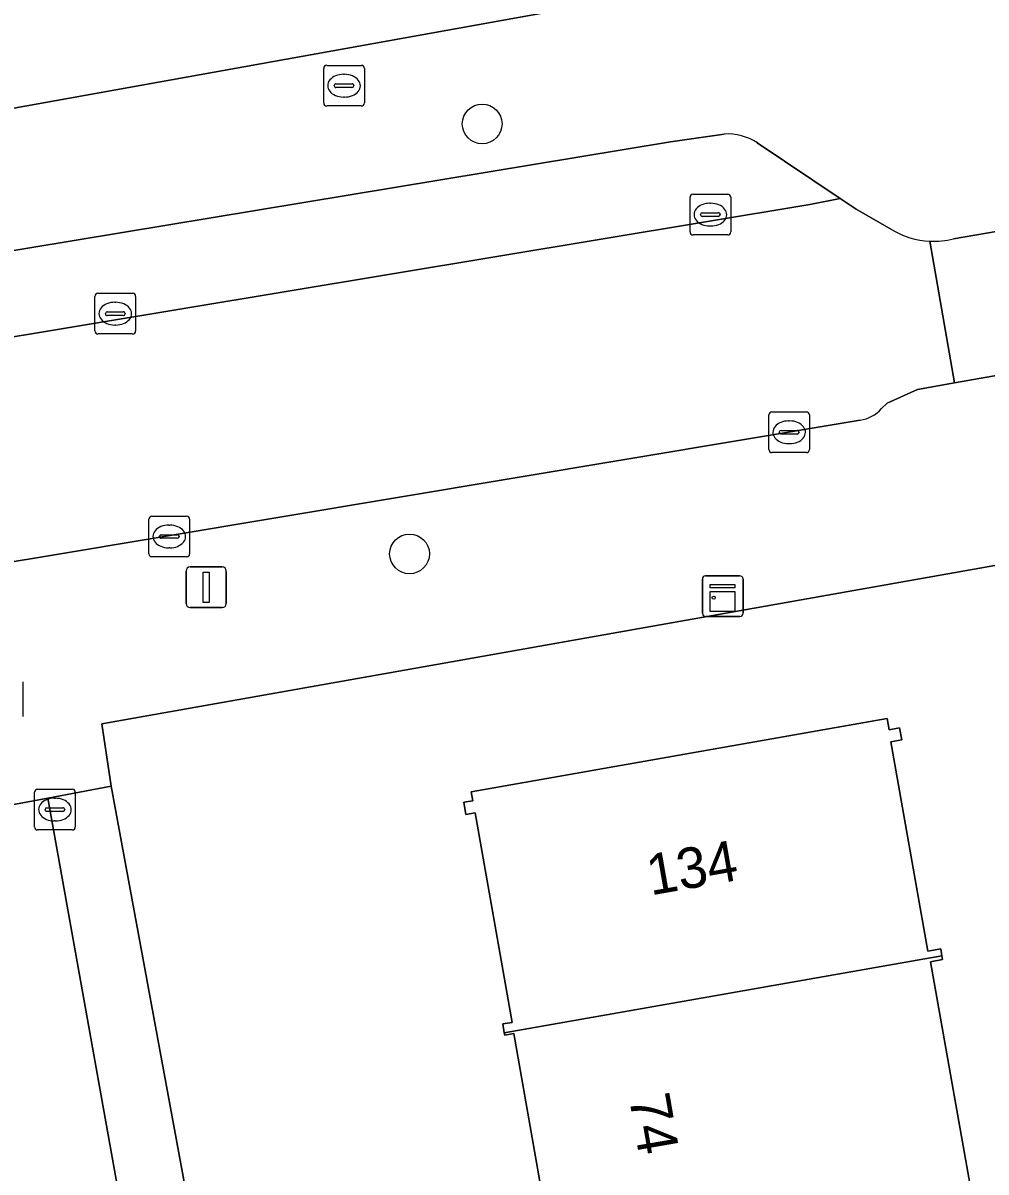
# Model space of a CAD drawing. Extents: x 157793 to 159380, y 380877 to 382313.
# Drawn here: x 158663.14 to 158686.83, y 381622.67 to 381650.93 of the extents above; entities that cross this region are included whole.
import ezdxf

# ---------------------------------------------------------------- set-up
doc = ezdxf.new("R2010")
doc.units = 0
for name, color, linetype in [('IMGEO_Boom', 7, 'Continuous'), ('IMGEO_Brandkraan', 7, 'Continuous'), ('IMGEO_Erf', 7, 'Continuous'), ('IMGEO_Kast', 7, 'Continuous'), ('IMGEO_Kolk', 7, 'Continuous'), ('IMGEO_Lichtmast', 7, 'Continuous'), ('IMGEO_Pand', 7, 'Continuous'), ('IMGEO_Pand_nummerreeks', 7, 'Continuous'), ('IMGEO_Parkeervlak_open', 7, 'Continuous'), ('IMGEO_Rijbaan_lokaal_open', 7, 'Continuous'), ('IMGEO_Rioolput', 7, 'Continuous'), ('IMGEO_Voetpad_open', 7, 'Continuous')]:
    doc.layers.add(name, color=color, linetype=linetype)

msp = doc.modelspace()

# ---------------------------------------------------------------- linework, layer by layer
at = {"layer": 'IMGEO_Boom'}
for centre in [(158674.437, 381648.449), (158672.651, 381637.873)]:
    msp.add_circle(centre, 0.489, dxfattribs=at)
at = {"layer": 'IMGEO_Brandkraan'}
for p, q in [((158670.539, 381648.964), (158670.539, 381649.816)), ((158670.614, 381649.89), (158671.466, 381649.89)), ((158671.54, 381649.816), (158671.54, 381648.964)), ((158670.841, 381649.433), (158671.239, 381649.433)), ((158671.027, 381649.67), (158671.052, 381649.67)), ((158670.798, 381649.384), (158670.798, 381649.396)), ((158671.236, 381649.347), (158670.838, 381649.347)), ((158671.282, 381649.396), (158671.282, 381649.384)), ((158671.466, 381648.89), (158670.614, 381648.89)), ((158671.05, 381649.11), (158671.025, 381649.11)), ((158663.428, 381631.157), (158663.428, 381632.009)), ((158663.503, 381632.083), (158664.355, 381632.083)), ((158664.429, 381632.009), (158664.429, 381631.157)), ((158663.73, 381631.626), (158664.128, 381631.626)), ((158663.916, 381631.863), (158663.941, 381631.863)), ((158663.687, 381631.577), (158663.687, 381631.589)), ((158664.125, 381631.54), (158663.727, 381631.54)), ((158664.171, 381631.589), (158664.171, 381631.577)), ((158664.355, 381631.083), (158663.503, 381631.083)), ((158663.939, 381631.303), (158663.914, 381631.303))]:
    msp.add_line(p, q, dxfattribs=at)
for points in [[(158670.539, 381648.964), (158670.539, 381649.816)], [(158670.614, 381649.89), (158671.466, 381649.89)], [(158671.54, 381649.816), (158671.54, 381648.964)], [(158671.466, 381648.89), (158670.614, 381648.89)], [(158663.428, 381631.157), (158663.428, 381632.009)], [(158663.503, 381632.083), (158664.355, 381632.083)], [(158664.429, 381632.009), (158664.429, 381631.157)], [(158664.355, 381631.083), (158663.503, 381631.083)]]:
    msp.add_lwpolyline(points, dxfattribs=at)
for centre, radius, start, end in [((158670.616, 381649.814), 0.0765, 91.552, 178.448), ((158670.616, 381649.814), 0.0765, 91.552, 178.448), ((158671.464, 381649.814), 0.0765, 1.552, 88.448), ((158671.464, 381649.814), 0.0765, 1.552, 88.448), ((158670.838, 381649.393), 0.0403, 85.8775, 175.7526), ((158671.243, 381649.395), 0.0386, 1.7309, 96.639), ((158670.835, 381649.383), 0.0366, 178.938, 274.7102), ((158671.239, 381649.39), 0.043, 264.8664, 352.4533), ((158670.616, 381648.966), 0.0765, 181.552, 268.448), ((158670.616, 381648.966), 0.0765, 181.552, 268.448), ((158671.464, 381648.966), 0.0765, 271.552, 358.448), ((158671.464, 381648.966), 0.0765, 271.552, 358.448), ((158663.505, 381632.007), 0.0765, 91.552, 178.448), ((158663.505, 381632.007), 0.0765, 91.552, 178.448), ((158664.353, 381632.007), 0.0765, 1.552, 88.448), ((158664.353, 381632.007), 0.0765, 1.552, 88.448), ((158663.727, 381631.586), 0.0403, 85.8775, 175.7526), ((158664.132, 381631.588), 0.0386, 1.7309, 96.639), ((158663.724, 381631.576), 0.0366, 178.938, 274.7102), ((158664.128, 381631.583), 0.043, 264.8664, 352.4533), ((158663.505, 381631.159), 0.0765, 181.552, 268.448), ((158663.505, 381631.159), 0.0765, 181.552, 268.448), ((158664.353, 381631.159), 0.0765, 271.552, 358.448), ((158664.353, 381631.159), 0.0765, 271.552, 358.448)]:
    msp.add_arc(centre, radius, start, end, dxfattribs=at)
for centre, major_axis, ratio, start_param, end_param in [((158671.026, 381649.39), (-0.387, 0.002), 0.722429, 4.712389, 7.853982), ((158671.051, 381649.39), (-0.39, 0.002), 0.717154, 1.570796, 4.712389), ((158663.915, 381631.583), (-0.387, 0.002), 0.722429, 4.712389, 7.853982), ((158663.94, 381631.583), (-0.39, 0.002), 0.717154, 1.570796, 4.712389)]:
    msp.add_ellipse(centre, major_axis=major_axis, ratio=ratio, start_param=start_param, end_param=end_param, dxfattribs=at)
at = {"layer": 'IMGEO_Erf'}
for points in [[(158687.544, 381655.307), (158687.47, 381655.772), (158685.579, 381665.529), (158684.25, 381665.296), (158685.713, 381656.933), (158679.337, 381655.817), (158673.132, 381654.731), (158666.926, 381653.645), (158660.72, 381652.559), (158654.344, 381651.443), (158655.065, 381647.429), (158685.319, 381652.867)], [(158699.759, 381639.845), (158665.079, 381633.692), (158665.316, 381632.161), (158667.334, 381621.179)], [(158675.963, 381621.827), (158675.215, 381626.075), (158674.992, 381626.036), (158674.981, 381626.095), (158674.943, 381626.31), (158675.175, 381626.35), (158674.268, 381631.503), (158674.037, 381631.463), (158673.984, 381631.762), (158674.204, 381631.801), (158674.164, 381632.023), (158684.397, 381633.824), (158684.446, 381633.547), (158684.705, 381633.592), (158684.757, 381633.296), (158684.492, 381633.25), (158685.399, 381628.099), (158685.716, 381628.155), (158685.746, 381627.987), (158685.762, 381627.895), (158685.467, 381627.842), (158686.444, 381622.293)]]:
    msp.add_lwpolyline(points, dxfattribs=at)
at = {"layer": 'IMGEO_Kast'}
for p, q in [((158679.928, 381637.333), (158680.769, 381637.333)), ((158680.769, 381637.333), (158679.928, 381637.333)), ((158679.853, 381636.408), (158679.853, 381637.249)), ((158679.853, 381637.249), (158679.853, 381636.408)), ((158680.853, 381637.258), (158680.853, 381636.417)), ((158680.853, 381636.417), (158680.853, 381637.258)), ((158680.778, 381636.333), (158679.937, 381636.333)), ((158679.937, 381636.333), (158680.778, 381636.333))]:
    msp.add_line(p, q, dxfattribs=at)
for points in [[(158680.048, 381637.123), (158680.648, 381637.123), (158680.648, 381637.038), (158680.048, 381637.038), (158680.048, 381637.123)], [(158680.048, 381636.948), (158680.648, 381636.948), (158680.648, 381636.459), (158680.048, 381636.459), (158680.048, 381636.948)]]:
    msp.add_lwpolyline(points, dxfattribs=at)
msp.add_circle((158680.132, 381636.797), 0.0377, dxfattribs=at)
for centre, start, end in [((158679.931, 381637.255), 92.4484, 184.2845), ((158679.931, 381637.255), 92.4484, 184.2845), ((158680.775, 381637.255), 2.4484, 94.2845), ((158680.775, 381637.255), 2.4484, 94.2845), ((158680.775, 381636.411), 272.4484, 4.2845), ((158680.775, 381636.411), 272.4484, 4.2845), ((158679.931, 381636.411), 182.4484, 274.2845), ((158679.931, 381636.411), 182.4484, 274.2845)]:
    msp.add_arc(centre, 0.0779, start, end, dxfattribs=at)
at = {"layer": 'IMGEO_Kolk'}
for p, q in [((158679.549, 381645.792), (158679.549, 381646.644)), ((158679.624, 381646.718), (158680.476, 381646.718)), ((158680.55, 381646.644), (158680.55, 381645.792)), ((158680.037, 381646.498), (158680.062, 381646.498)), ((158679.808, 381646.212), (158679.808, 381646.224)), ((158680.246, 381646.175), (158679.848, 381646.175)), ((158679.851, 381646.261), (158680.249, 381646.261)), ((158680.292, 381646.224), (158680.292, 381646.212)), ((158680.06, 381645.938), (158680.035, 381645.938)), ((158680.476, 381645.718), (158679.624, 381645.718)), ((158664.913, 381643.356), (158664.913, 381644.208)), ((158664.988, 381644.282), (158665.84, 381644.282)), ((158665.401, 381644.062), (158665.426, 381644.062)), ((158665.914, 381644.208), (158665.914, 381643.356)), ((158665.172, 381643.776), (158665.172, 381643.788)), ((158665.215, 381643.825), (158665.613, 381643.825)), ((158665.656, 381643.788), (158665.656, 381643.776)), ((158665.61, 381643.739), (158665.212, 381643.739)), ((158665.424, 381643.502), (158665.399, 381643.502)), ((158665.84, 381643.282), (158664.988, 381643.282)), ((158681.487, 381640.438), (158681.487, 381641.29)), ((158681.562, 381641.364), (158682.414, 381641.364)), ((158682.488, 381641.29), (158682.488, 381640.438)), ((158681.975, 381641.144), (158682, 381641.144)), ((158681.746, 381640.858), (158681.746, 381640.87)), ((158682.184, 381640.821), (158681.786, 381640.821)), ((158681.789, 381640.907), (158682.187, 381640.907)), ((158682.23, 381640.87), (158682.23, 381640.858)), ((158681.998, 381640.584), (158681.973, 381640.584)), ((158682.414, 381640.364), (158681.562, 381640.364)), ((158666.241, 381637.874), (158666.241, 381638.726)), ((158666.316, 381638.8), (158667.168, 381638.8)), ((158667.242, 381638.726), (158667.242, 381637.874)), ((158666.729, 381638.58), (158666.754, 381638.58)), ((158666.5, 381638.294), (158666.5, 381638.306)), ((158666.938, 381638.257), (158666.54, 381638.257)), ((158666.543, 381638.343), (158666.941, 381638.343)), ((158666.984, 381638.306), (158666.984, 381638.294)), ((158666.752, 381638.02), (158666.727, 381638.02)), ((158667.168, 381637.8), (158666.316, 381637.8))]:
    msp.add_line(p, q, dxfattribs=at)
for points in [[(158679.549, 381645.792), (158679.549, 381646.644)], [(158679.624, 381646.718), (158680.476, 381646.718)], [(158680.55, 381646.644), (158680.55, 381645.792)], [(158680.476, 381645.718), (158679.624, 381645.718)], [(158664.913, 381643.356), (158664.913, 381644.208)], [(158664.988, 381644.282), (158665.84, 381644.282)], [(158665.914, 381644.208), (158665.914, 381643.356)], [(158665.84, 381643.282), (158664.988, 381643.282)], [(158681.487, 381640.438), (158681.487, 381641.29)], [(158681.562, 381641.364), (158682.414, 381641.364)], [(158682.488, 381641.29), (158682.488, 381640.438)], [(158682.414, 381640.364), (158681.562, 381640.364)], [(158666.241, 381637.874), (158666.241, 381638.726)], [(158666.316, 381638.8), (158667.168, 381638.8)], [(158667.242, 381638.726), (158667.242, 381637.874)], [(158667.168, 381637.8), (158666.316, 381637.8)]]:
    msp.add_lwpolyline(points, dxfattribs=at)
for centre, radius, start, end in [((158679.626, 381646.642), 0.0765, 91.552, 178.448), ((158679.626, 381646.642), 0.0765, 91.552, 178.448), ((158680.474, 381646.642), 0.0765, 1.552, 88.448), ((158680.474, 381646.642), 0.0765, 1.552, 88.448), ((158679.848, 381646.221), 0.0403, 85.8775, 175.7526), ((158679.845, 381646.211), 0.0366, 178.938, 274.7102), ((158680.249, 381646.218), 0.043, 264.8664, 352.4533), ((158680.253, 381646.223), 0.0386, 1.7309, 96.639), ((158679.626, 381645.794), 0.0765, 181.552, 268.448), ((158679.626, 381645.794), 0.0765, 181.552, 268.448), ((158680.474, 381645.794), 0.0765, 271.552, 358.448), ((158680.474, 381645.794), 0.0765, 271.552, 358.448), ((158664.99, 381644.206), 0.0765, 91.552, 178.448), ((158664.99, 381644.206), 0.0765, 91.552, 178.448), ((158665.838, 381644.206), 0.0765, 1.552, 88.448), ((158665.838, 381644.206), 0.0765, 1.552, 88.448), ((158665.212, 381643.785), 0.0403, 85.8775, 175.7526), ((158665.209, 381643.775), 0.0366, 178.938, 274.7102), ((158665.613, 381643.782), 0.043, 264.8664, 352.4533), ((158665.617, 381643.787), 0.0386, 1.7309, 96.639), ((158664.99, 381643.358), 0.0765, 181.552, 268.448), ((158664.99, 381643.358), 0.0765, 181.552, 268.448), ((158665.838, 381643.358), 0.0765, 271.552, 358.448), ((158665.838, 381643.358), 0.0765, 271.552, 358.448), ((158681.564, 381641.288), 0.0765, 91.552, 178.448), ((158681.564, 381641.288), 0.0765, 91.552, 178.448), ((158682.412, 381641.288), 0.0765, 1.552, 88.448), ((158682.412, 381641.288), 0.0765, 1.552, 88.448), ((158681.786, 381640.867), 0.0403, 85.8775, 175.7526), ((158681.783, 381640.857), 0.0366, 178.938, 274.7102), ((158682.187, 381640.864), 0.043, 264.8664, 352.4533), ((158682.191, 381640.869), 0.0386, 1.7309, 96.639), ((158681.564, 381640.44), 0.0765, 181.552, 268.448), ((158681.564, 381640.44), 0.0765, 181.552, 268.448), ((158682.412, 381640.44), 0.0765, 271.552, 358.448), ((158682.412, 381640.44), 0.0765, 271.552, 358.448), ((158666.318, 381638.724), 0.0765, 91.552, 178.448), ((158666.318, 381638.724), 0.0765, 91.552, 178.448), ((158667.166, 381638.724), 0.0765, 1.552, 88.448), ((158667.166, 381638.724), 0.0765, 1.552, 88.448), ((158666.54, 381638.303), 0.0403, 85.8775, 175.7526), ((158666.537, 381638.293), 0.0366, 178.938, 274.7102), ((158666.941, 381638.3), 0.043, 264.8664, 352.4533), ((158666.945, 381638.305), 0.0386, 1.7309, 96.639), ((158666.318, 381637.876), 0.0765, 181.552, 268.448), ((158666.318, 381637.876), 0.0765, 181.552, 268.448), ((158667.166, 381637.876), 0.0765, 271.552, 358.448), ((158667.166, 381637.876), 0.0765, 271.552, 358.448)]:
    msp.add_arc(centre, radius, start, end, dxfattribs=at)
for centre, major_axis, ratio, start_param, end_param in [((158680.036, 381646.218), (-0.387, 0.002), 0.722429, 4.712389, 7.853982), ((158680.061, 381646.218), (-0.39, 0.002), 0.717154, 1.570796, 4.712389), ((158665.4, 381643.782), (-0.387, 0.002), 0.722429, 4.712389, 7.853982), ((158665.425, 381643.782), (-0.39, 0.002), 0.717154, 1.570796, 4.712389), ((158681.974, 381640.864), (-0.387, 0.002), 0.722429, 4.712389, 7.853982), ((158681.999, 381640.864), (-0.39, 0.002), 0.717154, 1.570796, 4.712389), ((158666.728, 381638.3), (-0.387, 0.002), 0.722429, 4.712389, 7.853982), ((158666.753, 381638.3), (-0.39, 0.002), 0.717154, 1.570796, 4.712389)]:
    msp.add_ellipse(centre, major_axis=major_axis, ratio=ratio, start_param=start_param, end_param=end_param, dxfattribs=at)
at = {"layer": 'IMGEO_Lichtmast'}
for p, q in [((158667.254, 381637.551), (158668.044, 381637.551)), ((158668.044, 381637.551), (158667.254, 381637.551)), ((158667.154, 381636.651), (158667.154, 381637.451)), ((158667.154, 381637.451), (158667.154, 381636.651)), ((158668.144, 381637.451), (158668.144, 381636.651)), ((158668.144, 381636.651), (158668.144, 381637.451)), ((158668.044, 381636.551), (158667.254, 381636.551)), ((158667.254, 381636.551), (158668.044, 381636.551))]:
    msp.add_line(p, q, dxfattribs=at)
msp.add_lwpolyline([(158667.574, 381637.426), (158667.724, 381637.426), (158667.724, 381636.676), (158667.574, 381636.676), (158667.574, 381637.426)], dxfattribs=at)
for centre, start, end in [((158667.254, 381637.451), 90, 180), ((158667.254, 381637.451), 90, 180), ((158668.044, 381637.451), 0, 90), ((158668.044, 381637.451), 360, 90), ((158667.254, 381636.651), 180, 270), ((158667.254, 381636.651), 180, 270), ((158668.044, 381636.651), 270, 0), ((158668.044, 381636.651), 270, 0)]:
    msp.add_arc(centre, 0.1, start, end, dxfattribs=at)
at = {"layer": 'IMGEO_Pand'}
for points in [[(158685.746, 381627.987), (158685.716, 381628.155), (158685.399, 381628.099), (158684.492, 381633.25), (158684.757, 381633.296), (158684.705, 381633.592), (158684.446, 381633.547), (158684.397, 381633.824), (158674.164, 381632.023), (158674.204, 381631.801), (158673.984, 381631.762), (158674.037, 381631.463), (158674.268, 381631.503), (158675.175, 381626.35), (158674.943, 381626.31), (158674.981, 381626.095)], [(158685.467, 381627.842), (158685.762, 381627.895), (158685.746, 381627.987), (158674.981, 381626.095), (158674.992, 381626.036), (158675.215, 381626.075), (158675.963, 381621.827), (158676.19, 381620.537), (158686.718, 381622.213), (158686.696, 381622.338), (158686.444, 381622.293)]]:
    msp.add_lwpolyline(points, close=True, dxfattribs=at)
at = {"layer": 'IMGEO_Parkeervlak_open'}
for points in [[(158680.39, 381648.199), (158679.069, 381648.011), (158655.375, 381644.093), (158653.402, 381643.762), (158650.311, 381643.096), (158632.849, 381639.356)], [(158682.493, 381646.463), (158683.241, 381646.616), (158681.205, 381647.986)], [(158630.136, 381636.592), (158630.746, 381636.764), (158654.114, 381641.751), (158682.493, 381646.463)]]:
    msp.add_lwpolyline(points, dxfattribs=at)
msp.add_arc((158680.475, 381646.858), 1.344, 57.0869, 93.6198, dxfattribs=at)
at = {"layer": 'IMGEO_Rijbaan_lokaal_open'}
for points in [[(158684.502, 381645.856), (158683.638, 381646.349), (158683.241, 381646.616), (158682.493, 381646.463), (158654.114, 381641.751), (158630.746, 381636.764), (158631.981, 381632.025), (158634.223, 381632.477), (158655.234, 381636.396), (158655.574, 381636.473), (158663.674, 381637.805), (158683.735, 381641.163)], [(158685.451, 381645.564), (158686.053, 381642.077), (158691.991, 381643.118), (158691.372, 381646.542), (158686.026, 381645.625)], [(158684.263, 381641.447), (158684.397, 381641.579), (158685.145, 381641.918), (158686.053, 381642.077), (158685.451, 381645.564)], [(158662.343, 381593.028), (158665.156, 381593.528), (158667.589, 381593.999), (158670.46, 381594.437), (158663.752, 381631.863), (158658.009, 381630.795)]]:
    msp.add_lwpolyline(points, dxfattribs=at)
for centre, radius, start, end in [((158685.536, 381647.527), 1.965, 238.2641, 267.5304), ((158685.536, 381647.504), 1.942, 267.493, 284.6183), ((158683.609, 381642.03), 0.876, 278.2653, 318.2844)]:
    msp.add_arc(centre, radius, start, end, dxfattribs=at)
at = {"layer": 'IMGEO_Rioolput'}
msp.add_line((158663.143, 381634.729), (158663.143, 381633.877), dxfattribs=at)
msp.add_lwpolyline([(158663.143, 381634.729), (158663.143, 381633.877)], dxfattribs=at)
at = {"layer": 'IMGEO_Voetpad_open'}
for points in [[(158759.99, 381659.372), (158758.767, 381665.997), (158754.776, 381665.251), (158744.809, 381663.45), (158732.073, 381661.133), (158728.923, 381660.629), (158696.073, 381654.783), (158694.187, 381654.447), (158694.425, 381652.932), (158685.588, 381651.424), (158685.319, 381652.867), (158655.065, 381647.429), (158653.549, 381647.157), (158652.596, 381646.986), (158625.559, 381641.758), (158618.222, 381640.539)], [(158634.892, 381626.493), (158658.009, 381630.795), (158663.752, 381631.863), (158665.316, 381632.161), (158665.079, 381633.692), (158699.759, 381639.845), (158702.606, 381640.353), (158704.92, 381640.755), (158708.695, 381641.427), (158758.825, 381650.349), (158761.17, 381649.31), (158762.478, 381647), (158761.515, 381653.086)], [(158632.849, 381639.356), (158650.311, 381643.096), (158653.402, 381643.762), (158655.375, 381644.093), (158679.069, 381648.011), (158680.39, 381648.199)], [(158681.205, 381647.986), (158683.241, 381646.616), (158683.638, 381646.349), (158684.502, 381645.856)], [(158686.026, 381645.625), (158691.372, 381646.542), (158692.463, 381646.729)], [(158692.561, 381643.218), (158691.991, 381643.118), (158686.053, 381642.077), (158685.145, 381641.918), (158684.397, 381641.579), (158684.263, 381641.447)], [(158683.735, 381641.163), (158663.674, 381637.805), (158655.574, 381636.473), (158655.234, 381636.396)]]:
    msp.add_lwpolyline(points, dxfattribs=at)
msp.add_lwpolyline([(158670.102, 381605.663), (158670.605, 381605.697), (158669.848, 381609.999), (158669.308, 381609.979), (158668.096, 381616.868), (158668.617, 381616.9), (158667.847, 381621.274), (158667.334, 381621.179), (158665.316, 381632.161), (158663.752, 381631.863), (158670.46, 381594.437), (158672.567, 381594.801), (158671.898, 381598.599), (158671.393, 381598.514)], close=True, dxfattribs=at)
for centre, radius, start, end in [((158680.475, 381646.858), 1.344, 57.0869, 93.6198), ((158685.536, 381647.527), 1.965, 238.2641, 267.5304), ((158685.536, 381647.504), 1.942, 267.493, 284.6183), ((158683.609, 381642.03), 0.876, 278.2653, 318.2844)]:
    msp.add_arc(centre, radius, start, end, dxfattribs=at)

# ---------------------------------------------------------------- texts
at = {"layer": 'IMGEO_Pand_nummerreeks'}
for s, rotation, p in [('134', 9.9818, (158678.581, 381629.47)), ('74', 279.8432, (158678.044, 381624.512))]:
    msp.add_text(s, height=1, rotation=rotation, dxfattribs=at).set_placement(p)

doc.saveas('drawing.dxf')
